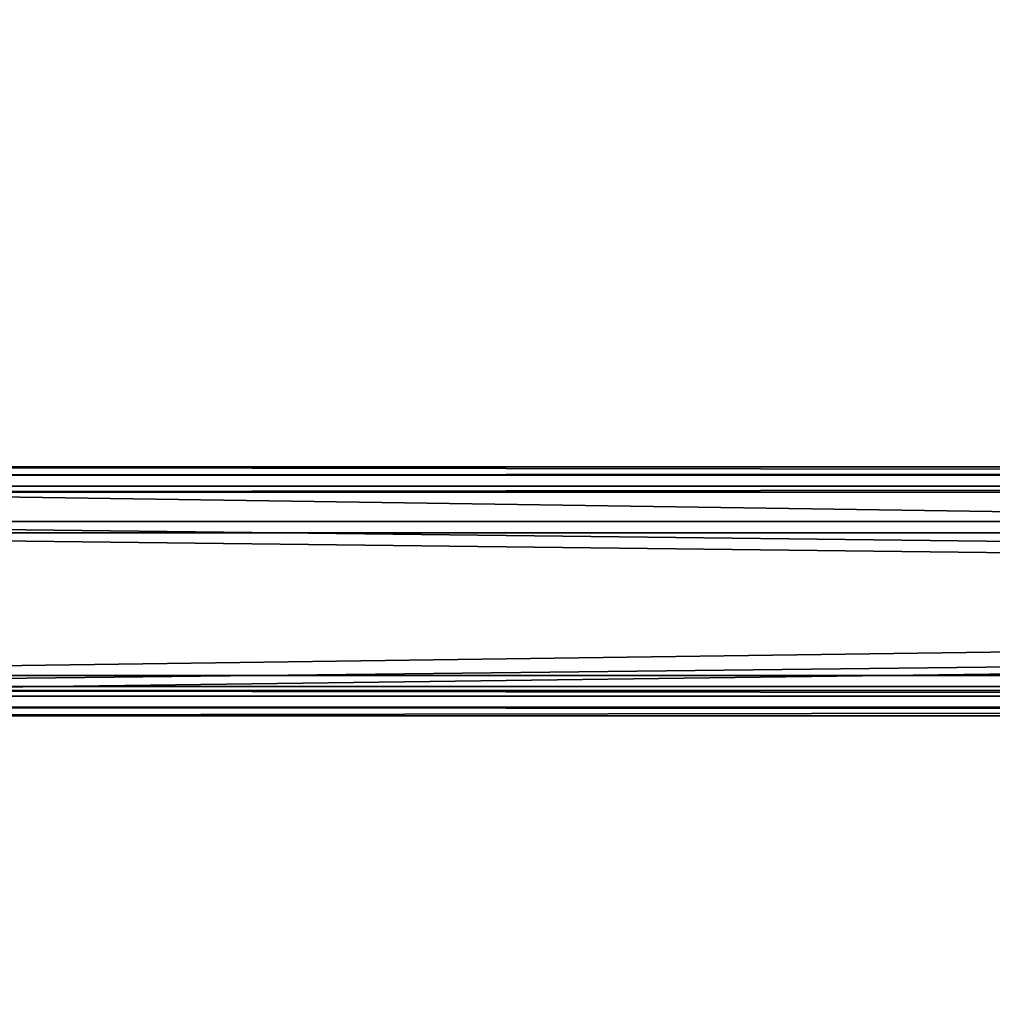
# Model space of a CAD drawing. Header units: millimetres. Extents: x 60485 to 71303, y 100 to 16900.
# Tile 468 of 656: x 60661 to 60880, y 11118 to 11339. Entities that reach past the tile are written whole.
import ezdxf

# ---------------------------------------------------------------- set-up
doc = ezdxf.new("R2010")
doc.units = ezdxf.units.MM
doc.layers.add('3', color=7, linetype='Continuous')
doc.layers.add('9', color=7, linetype='Continuous')

msp = doc.modelspace()

# ---------------------------------------------------------------- meshes
at = {"layer": '3', "color": 91}
mesh = msp.add_polyface(dxfattribs=at)
corners = [(63132.59, 10365.62, 4918.39), (63089.44, 10334.57, 4927.88), (60667.41, 13412.74, 3986.79), (60710.56, 13443.79, 3977.3), (63089.44, 10356.21, 4998.65), (60667.41, 13434.38, 4057.56), (63132.59, 10387.26, 4989.16), (60710.56, 13465.43, 4048.06), (63134.98, 10366.47, 4914.99), (63134.98, 10389.86, 4991.5), (60712.96, 13468.03, 4050.4), (60712.96, 13444.64, 3973.9), (63087.04, 10355.36, 5002.05), (60665.02, 13433.53, 4060.95), (63087.04, 10331.97, 4925.54), (60665.02, 13410.14, 3984.45)]
mesh.append_faces([[corners[k] for k in face] for face in [(0, 2, 3, 3), (1, 5, 2, 2), (4, 7, 5, 5), (6, 3, 7, 7), (8, 10, 11, 11), (9, 13, 10, 10), (12, 15, 13, 13), (14, 11, 15, 15)]], dxfattribs={"vtx0": -1, "color": 91})
mesh.append_faces([[corners[k] for k in face] for face in [(6, 8, 0, 0), (12, 4, 14, 14), (3, 10, 7, 7), (15, 2, 13, 13), (13, 7, 10, 10)]], dxfattribs={"vtx0": -1, "vtx1": -1, "color": 91})
mesh.append_faces([[corners[k] for k in face] for face in [(9, 6, 4, 4), (6, 9, 8, 8), (0, 8, 14, 14), (4, 12, 9, 9), (14, 4, 1, 1), (14, 1, 0, 0), (11, 3, 2, 2), (3, 11, 10, 10), (2, 15, 11, 11), (13, 2, 5, 5), (13, 5, 7, 7)]], dxfattribs={"vtx0": -1, "vtx2": -1, "vtx3": -1, "color": 91})
mesh.append_faces([[corners[k] for k in face] for face in [(0, 1, 2, 2), (1, 4, 5, 5), (4, 6, 7, 7), (6, 0, 3, 3), (8, 9, 10, 10), (9, 12, 13, 13), (12, 14, 15, 15), (14, 8, 11, 11)]], dxfattribs={"vtx2": -1, "vtx3": -1, "color": 91})
at = {"layer": '9', "color": 243}
mesh = msp.add_polyface(dxfattribs=at)
corners = [(60500, 11234.31, 4738.63), (60500, 11189.37, 4752.38), (63500, 11189.37, 4752.38), (63500, 11234.31, 4738.63), (60500, 11223.88, 4865.22), (63500, 11223.88, 4865.22), (60500, 11188.5, 4876.04), (63500, 11188.5, 4876.04), (60500, 11184.7, 4863.61), (63500, 11184.7, 4863.61), (60500, 11182.79, 4864.2), (63500, 11182.79, 4864.2), (60500, 11187.17, 4878.54), (63500, 11187.17, 4878.54), (60500, 11226.38, 4866.55), (63500, 11226.38, 4866.55), (60500, 11191.87, 4753.71), (63500, 11191.87, 4753.71), (60500, 11232.98, 4741.13), (63500, 11232.98, 4741.13), (60500, 11236.79, 4753.56), (63500, 11236.79, 4753.56), (60500, 11238.7, 4752.98), (63500, 11238.7, 4752.98)]
mesh.append_faces([[corners[k] for k in face] for face in [(0, 2, 3, 3), (1, 5, 2, 2), (4, 7, 5, 5), (6, 9, 7, 7), (8, 11, 9, 9), (10, 13, 11, 11), (12, 15, 13, 13), (14, 17, 15, 15), (16, 19, 17, 17), (18, 21, 19, 19), (20, 23, 21, 21), (22, 3, 23, 23), (20, 0, 22, 22), (8, 12, 10, 10), (11, 7, 9, 9)]], dxfattribs={"vtx0": -1, "color": 243})
mesh.append_faces([[corners[k] for k in face] for face in [(1, 16, 4, 4), (16, 0, 18, 18), (18, 0, 20, 20), (12, 6, 14, 14), (14, 4, 16, 16), (3, 19, 23, 23), (19, 2, 17, 17), (17, 2, 15, 15), (15, 5, 13, 13), (13, 7, 11, 11)]], dxfattribs={"vtx0": -1, "vtx1": -1, "color": 243})
mesh.append_faces([[corners[k] for k in face] for face in [(16, 1, 0, 0), (12, 8, 6, 6), (14, 6, 4, 4), (19, 3, 2, 2), (15, 2, 5, 5), (13, 5, 7, 7)]], dxfattribs={"vtx0": -1, "vtx2": -1, "vtx3": -1, "color": 243})
mesh.append_faces([[corners[k] for k in face] for face in [(21, 23, 19, 19)]], dxfattribs={"vtx1": -1, "color": 243})
mesh.append_faces([[corners[k] for k in face] for face in [(0, 1, 2, 2), (1, 4, 5, 5), (4, 6, 7, 7), (6, 8, 9, 9), (8, 10, 11, 11), (10, 12, 13, 13), (12, 14, 15, 15), (14, 16, 17, 17), (16, 18, 19, 19), (18, 20, 21, 21), (20, 22, 23, 23), (22, 0, 3, 3)]], dxfattribs={"vtx2": -1, "vtx3": -1, "color": 243})

doc.saveas('drawing.dxf')
